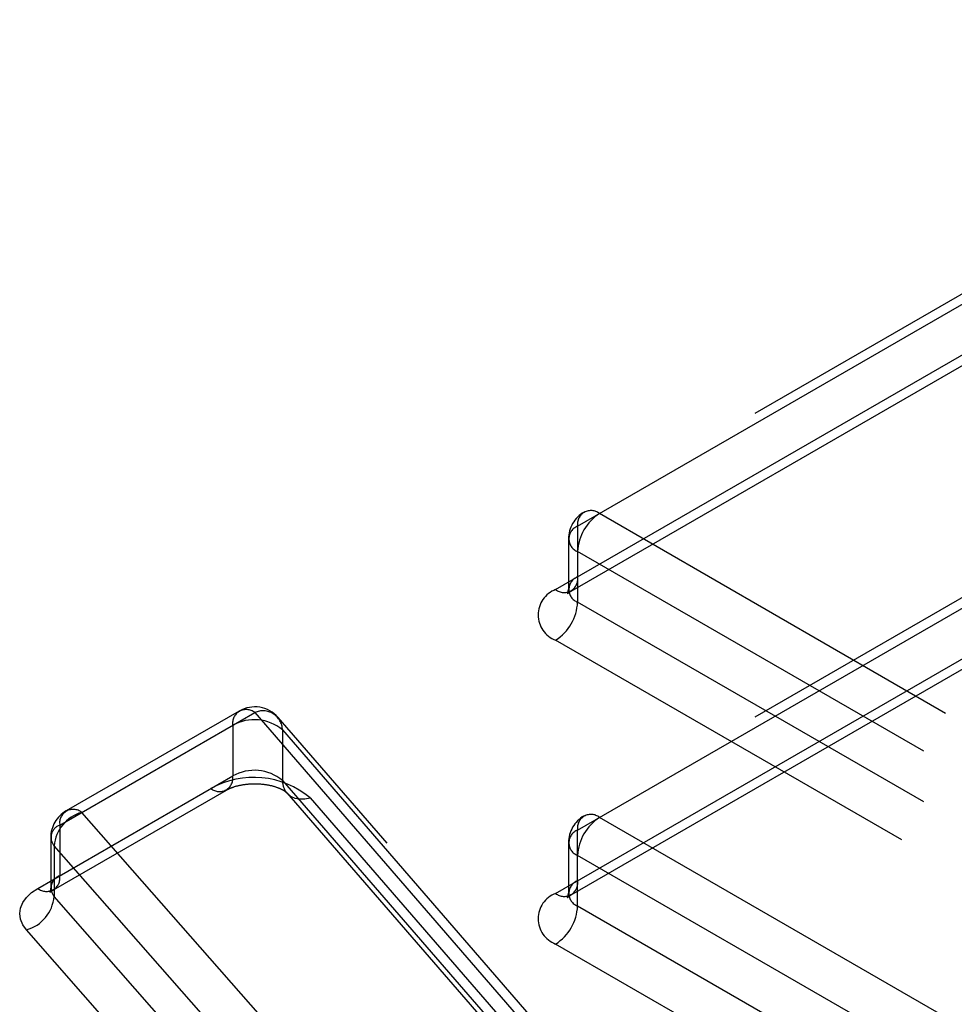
# Model space of a CAD drawing. Header units: inches. Extents: x 1907 to 2452, y -210 to -54.
# Tile 366 of 656: x 1990.849 to 1990.967, y -188.062 to -187.937. Entities that reach past the tile are written whole.
import ezdxf

# ---------------------------------------------------------------- set-up
doc = ezdxf.new("R2010")
doc.units = ezdxf.units.IN
doc.header["$LTSCALE"] = 0.5
doc.header["$MEASUREMENT"] = 0
doc.linetypes.add('HIDDEN', pattern=[0.22499999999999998, 0.15, -0.075])
doc.layers.add('SID-M-H', color=4, linetype='HIDDEN')

msp = doc.modelspace()

# ---------------------------------------------------------------- linework, layer by layer
at = {"layer": 'SID-M-H'}
for p, q in [((1990.919657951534, -188.0010733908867), (1991.030731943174, -187.9369512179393)), ((1991.028763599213, -187.9367563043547), (1990.920473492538, -187.9992708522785)), ((1990.916874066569, -188.0091104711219), (1991.027948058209, -187.9449882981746)), ((1990.918842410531, -188.0093053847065), (1991.027132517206, -187.9467908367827)), ((1990.919657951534, -188.0396501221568), (1991.030731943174, -187.9755279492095)), ((1991.028763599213, -187.9753330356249), (1990.920473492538, -188.0378475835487)), ((1990.916874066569, -188.0476872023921), (1991.027948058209, -187.9835650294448)), ((1990.918842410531, -188.0478821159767), (1991.027132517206, -187.9853675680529)), ((1991.139584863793, -188.1248197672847), (1990.9224418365, -187.9994657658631)), ((1990.919657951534, -188.0010733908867), (1990.919657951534, -188.010717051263)), ((1990.918504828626, -188.002680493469), (1990.918504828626, -188.0091099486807)), ((1991.136800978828, -188.1296415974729), (1990.919657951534, -188.0042875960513)), ((1991.136800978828, -188.1360710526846), (1990.919657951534, -188.010717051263)), ((1991.134017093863, -188.1408928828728), (1990.916874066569, -188.0155388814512)), ((1990.876708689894, -188.0245357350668), (1990.854752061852, -188.0372110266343)), ((1990.853936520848, -188.0390135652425), (1990.878677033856, -188.0247306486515)), ((1990.878677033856, -188.0247306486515), (1991.023439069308, -188.1918693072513)), ((1991.02641502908, -188.1925064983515), (1990.881652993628, -188.0253678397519)), ((1990.87589314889, -188.026338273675), (1990.87589314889, -188.0327677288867)), ((1990.882198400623, -188.0269289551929), (1991.026960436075, -188.1940676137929)), ((1990.882198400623, -188.0269289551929), (1990.882198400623, -188.0333584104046)), ((1990.851152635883, -188.0470506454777), (1990.87589314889, -188.0327677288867)), ((1990.882198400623, -188.0333584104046), (1991.026960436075, -188.2004970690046)), ((1990.853120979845, -188.0472455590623), (1990.875077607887, -188.0345702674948)), ((1990.882743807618, -188.0349195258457), (1990.882802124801, -188.0349841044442)), ((1990.882743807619, -188.0349195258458), (1991.027505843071, -188.2020581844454)), ((1990.882802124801, -188.0349841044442), (1990.88279185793, -188.0349731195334)), ((1990.88279185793, -188.0349731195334), (1990.88322978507, -188.0353338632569)), ((1990.88322978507, -188.0353338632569), (1990.883763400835, -188.0355796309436)), ((1990.883763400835, -188.0355796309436), (1990.884372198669, -188.0357009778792)), ((1990.884372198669, -188.0357009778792), (1990.885032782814, -188.0356932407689)), ((1990.885032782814, -188.0356932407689), (1990.88571976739, -188.0355567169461)), ((1990.88571976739, -188.0355567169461), (1991.030481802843, -188.202695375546)), ((1990.89243671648, -188.0780053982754), (1990.856720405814, -188.0374059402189)), ((1991.139584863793, -188.1633964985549), (1990.9224418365, -188.0380424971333)), ((1990.853936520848, -188.0390135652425), (1990.853936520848, -188.0454430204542)), ((1990.85278339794, -188.0406206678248), (1990.85278339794, -188.0470501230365)), ((1990.919657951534, -188.0492937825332), (1990.919657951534, -188.0396501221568)), ((1990.888926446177, -188.0822492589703), (1990.85321013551, -188.0416498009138)), ((1990.85321013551, -188.0416498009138), (1990.85321013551, -188.0480792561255)), ((1990.918504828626, -188.0412572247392), (1990.918504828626, -188.0476866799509)), ((1991.136800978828, -188.1682183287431), (1990.919657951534, -188.0428643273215)), ((1990.850350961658, -188.0475924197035), (1990.851152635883, -188.0470506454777)), ((1990.84923298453, -188.0488580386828), (1990.849705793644, -188.0481998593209)), ((1990.849705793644, -188.0481998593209), (1990.850350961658, -188.0475924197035)), ((1990.888926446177, -188.088678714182), (1990.85321013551, -188.0480792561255)), ((1990.848846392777, -188.0502610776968), (1990.848944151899, -188.0495507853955)), ((1990.848944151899, -188.0495507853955), (1990.84923298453, -188.0488580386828)), ((1991.136800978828, -188.1746477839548), (1990.919657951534, -188.0492937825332)), ((1990.848942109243, -188.0509714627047), (1990.848846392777, -188.0502610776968)), ((1990.849228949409, -188.0516644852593), (1990.848942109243, -188.0509714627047)), ((1990.849699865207, -188.0523231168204), (1990.849228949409, -188.0516644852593)), ((1990.885416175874, -188.0929225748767), (1990.849699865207, -188.0523231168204)), ((1991.134017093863, -188.179469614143), (1990.916874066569, -188.0541156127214))]:
    msp.add_line(p, q, dxfattribs=at)
for centre, radius, start, end in [((1990.9224418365, -188.002680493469), 0.003937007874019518, 119.9973117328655, 180), ((1990.921355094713, -188.0007980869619), 0.001719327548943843, 50.79671476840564, 189.2140369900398), ((1990.925702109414, -188.0045626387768), 0.006050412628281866, 122.6054783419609, 177.3945215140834), ((1990.920267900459, -188.002680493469), 0.001718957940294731, 110.7834208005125, 249.2165791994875), ((1990.917960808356, -188.0077781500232), 0.00171932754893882, 230.7967147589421, 9.214036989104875), ((1990.920267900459, -188.0091099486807), 0.001718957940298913, 110.7834208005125, 249.2165791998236), ((1990.918093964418, -188.0123246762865), 0.003437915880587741, 110.7834208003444, 249.2165791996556), ((1990.913613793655, -188.0104420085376), 0.006050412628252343, 302.605478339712, 357.3945215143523), ((1990.877590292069, -188.0260629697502), 0.001719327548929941, 50.79671476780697, 189.214036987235), ((1990.878677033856, -188.0279453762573), 0.003937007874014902, 40.89647212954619, 119.9973117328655), ((1990.879709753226, -188.0269958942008), 0.0024895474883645, 1.540755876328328, 114.5081151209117), ((1990.878615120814, -188.0312306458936), 0.005598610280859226, 50.20592650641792, 119.0902752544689), ((1990.878615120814, -188.0376601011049), 0.005598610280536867, 50.20592650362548, 119.0902752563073), ((1990.874196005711, -188.0330430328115), 0.001719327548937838, 230.7967147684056, 9.214036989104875), ((1990.878553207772, -188.0441600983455), 0.0111972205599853, 50.20592650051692, 119.0902752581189), ((1990.884539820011, -188.0334162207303), 0.002342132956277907, 178.5856378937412, 219.9301338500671), ((1990.855633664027, -188.0387382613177), 0.001719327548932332, 50.79671476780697, 189.21403698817), ((1990.856720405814, -188.0406206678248), 0.003937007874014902, 119.9973117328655, 180), ((1990.858030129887, -188.0420629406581), 0.004837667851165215, 105.7079845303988, 175.1009385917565), ((1990.9224418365, -188.0412572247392), 0.003937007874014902, 119.9973117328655, 180), ((1990.921355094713, -188.039374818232), 0.001719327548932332, 50.79671476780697, 189.21403698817), ((1990.925702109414, -188.043139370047), 0.006050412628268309, 122.605478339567, 177.3945215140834), ((1990.854479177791, -188.0405812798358), 0.001658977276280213, 109.0930516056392, 220.0970477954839), ((1990.920267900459, -188.0412572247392), 0.001718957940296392, 110.7834208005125, 249.2165791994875), ((1990.852239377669, -188.045718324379), 0.001719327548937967, 230.7967147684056, 9.214036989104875), ((1990.85447917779, -188.0470107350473), 0.001658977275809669, 109.0930515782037, 220.0970478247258), ((1990.917960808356, -188.0463548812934), 0.001719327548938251, 230.7967147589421, 9.214036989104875), ((1990.920267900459, -188.0476866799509), 0.001718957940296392, 110.7834208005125, 249.2165791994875), ((1990.848390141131, -188.047666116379), 0.004837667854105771, 285.7079845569, 355.1009385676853), ((1990.918093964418, -188.0509014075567), 0.003437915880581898, 110.7834208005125, 249.2165791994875), ((1990.913613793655, -188.0490187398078), 0.006050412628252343, 302.605478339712, 357.3945215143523)]:
    msp.add_arc(centre, radius, start, end, dxfattribs=at)
for points, knots in [([(1990.918484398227, -188.0090867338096), (1990.918422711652, -188.0093618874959), (1990.918326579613, -188.0097906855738), (1990.918408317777, -188.0095807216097), (1990.918721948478, -188.0093817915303), (1990.918842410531, -188.0093053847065)], [0, 0, 0, 0, 0.5244895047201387, 0.8173617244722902, 1, 1, 1, 1]), ([(1990.875077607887, -188.0345702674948), (1990.87534813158, -188.0344349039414), (1990.875893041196, -188.0341622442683), (1990.87720905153, -188.0338405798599), (1990.878740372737, -188.0337221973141), (1990.88028722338, -188.0338608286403), (1990.881549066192, -188.0342008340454), (1990.882381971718, -188.0346019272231), (1990.882686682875, -188.0348557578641), (1990.882732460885, -188.0349068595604), (1990.882743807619, -188.034919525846)], [0, 0, 0, 0, 0.1339530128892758, 0.2698184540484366, 0.4183920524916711, 0.5740001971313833, 0.7122836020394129, 0.8380103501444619, 0.9598485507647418, 1, 1, 1, 1]), ([(1990.852739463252, -188.0470409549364), (1990.852737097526, -188.0471934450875), (1990.85273222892, -188.0475072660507), (1990.852697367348, -188.0475309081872), (1990.852679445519, -188.0475430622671)], [0, 0, 0, 0, 0.4859144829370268, 1, 1, 1, 1]), ([(1990.852662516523, -188.0475848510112), (1990.852727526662, -188.0475187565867), (1990.852811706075, -188.0474331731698), (1990.853063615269, -188.0472803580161), (1990.853120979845, -188.0472455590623)], [0, 0, 0, 0, 0.7722807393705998, 1, 1, 1, 1]), ([(1990.918485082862, -188.0476601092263), (1990.91842299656, -188.0479370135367), (1990.918326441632, -188.0483676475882), (1990.918408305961, -188.0481574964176), (1990.918721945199, -188.0479585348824), (1990.918842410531, -188.0478821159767)], [0, 0, 0, 0, 0.5259325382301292, 0.8179159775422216, 1, 1, 1, 1])]:
    msp.add_open_spline(points, degree=3, knots=knots, dxfattribs=at)

doc.saveas('drawing.dxf')
